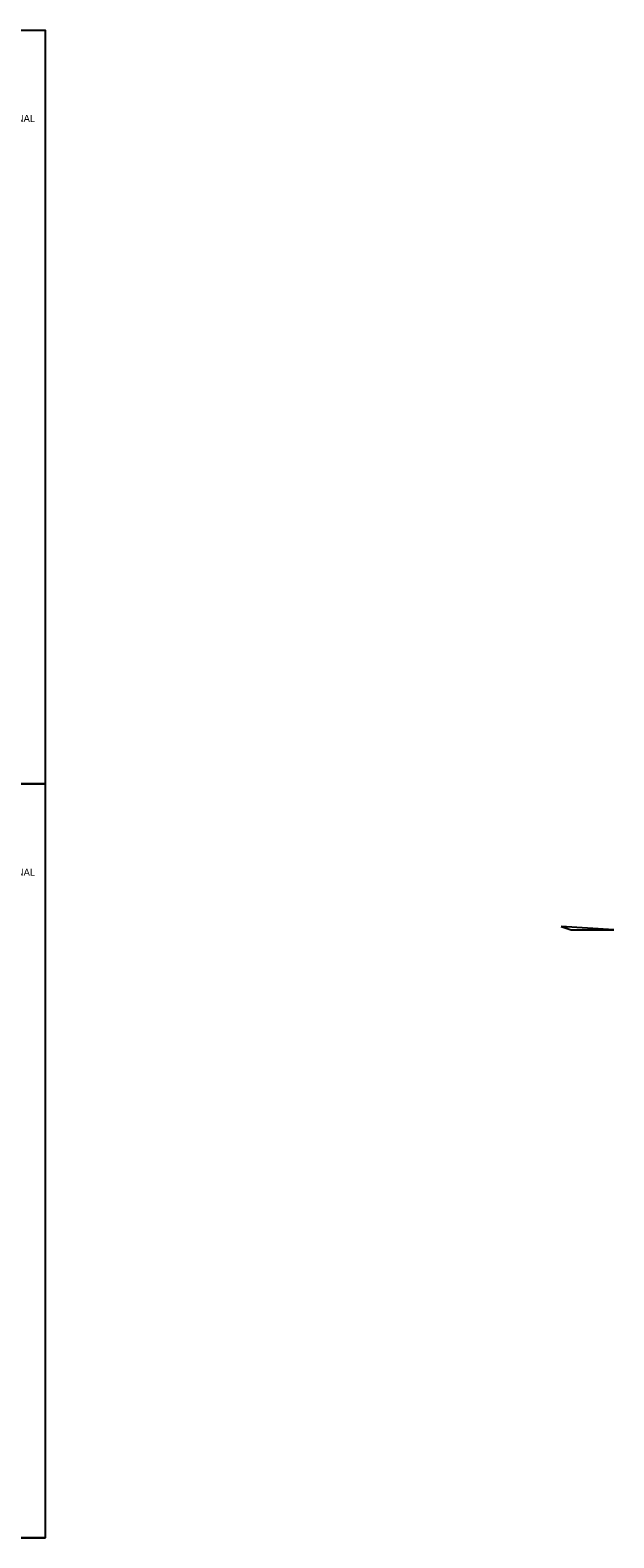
# Model space of a CAD drawing. Extents: x 1369627 to 1374022, y 380035 to 398173.
# Drawn here: x 1372257.2 to 1372422.6, y 387292.3 to 387718.9 of the extents above; entities that cross this region are included whole.
import ezdxf

# ---------------------------------------------------------------- set-up
doc = ezdxf.new("R2010")
doc.units = 0
for name, color, linetype in [('R_Border PE', 7, 'Continuous'), ('R_Drive', 7, 'Continuous'), ('R_No Plot', 7, 'Continuous')]:
    doc.layers.add(name, color=color, linetype=linetype)

msp = doc.modelspace()

# ---------------------------------------------------------------- linework, layer by layer
at = {"layer": 'R_Drive'}
for p, q in [((1372422.58, 387464.34), (1372407.63, 387465.32)), ((1372407.63, 387465.32), (1372410.51, 387464.36))]:
    msp.add_line(p, q, dxfattribs=at)
msp.add_lwpolyline([(1372410.51, 387464.36), (1372412.02, 387464.35), (1372412.86, 387464.36), (1372417.59, 387464.34), (1372422.58, 387464.34)], dxfattribs=at)
at = {"layer": 'R_No Plot'}
for p, q in [((1371928.13, 387718.94), (1372261.46, 387718.94)), ((1371928.13, 387505.61), (1372261.46, 387505.61)), ((1371928.13, 387505.61), (1372261.46, 387505.61)), ((1371928.13, 387292.27), (1372261.46, 387292.27))]:
    msp.add_line(p, q, dxfattribs=at)
for points in [[(1371928.12, 387718.94), (1372261.46, 387718.94), (1372261.46, 387505.61), (1371928.12, 387505.61)], [(1371928.12, 387505.61), (1372261.46, 387505.61), (1372261.46, 387292.27), (1371928.12, 387292.27)]]:
    msp.add_lwpolyline(points, close=True, dxfattribs=at)

# ---------------------------------------------------------------- texts
at = {"layer": 'R_Border PE'}
for p in [(1372237.86, 387692.96), (1372237.86, 387479.62)]:
    msp.add_text('PROFESSIONAL', height=2, rotation=360, dxfattribs=at).set_placement(p)

doc.saveas('drawing.dxf')
